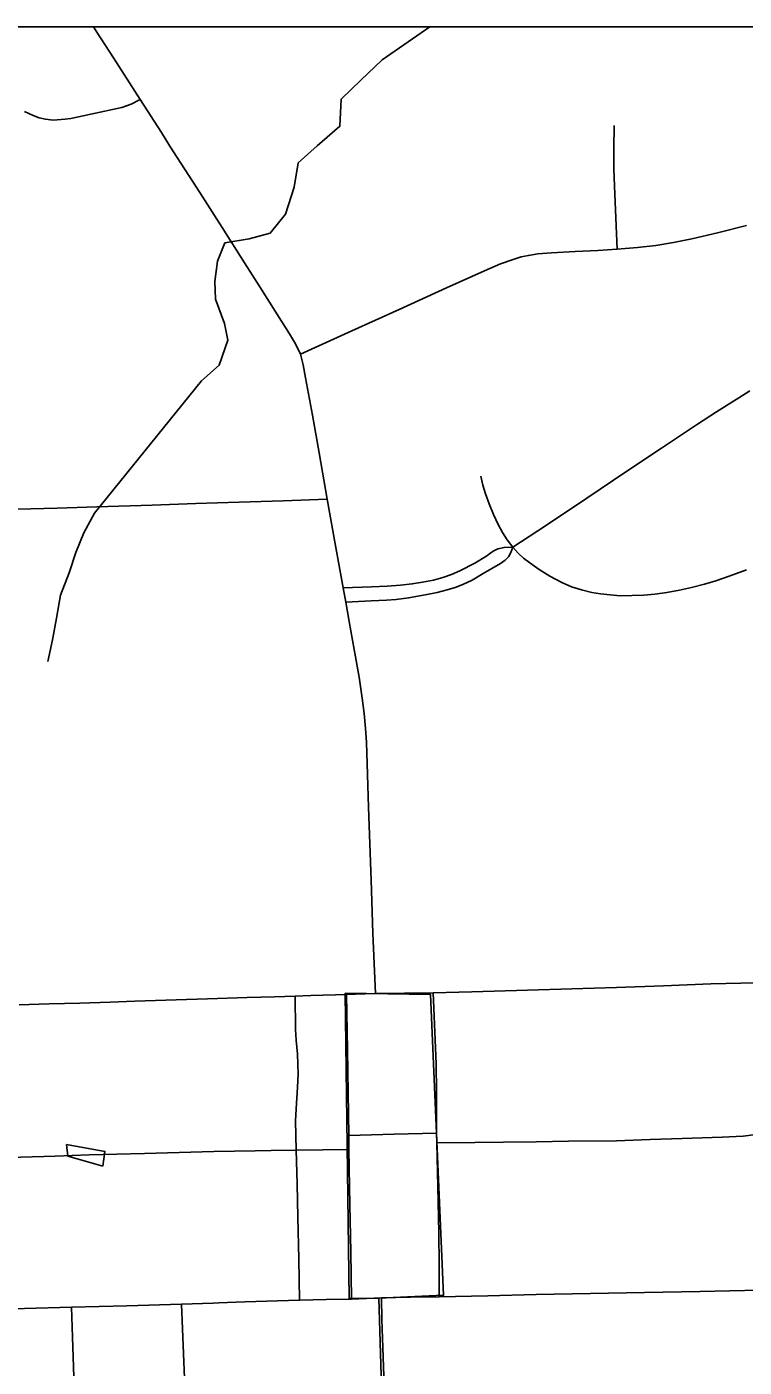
# Model space of a CAD drawing. Extents: x -6.1 to 38, y -7.7 to 22.
# Drawn here: x 6.131 to 6.533, y 20.148 to 20.9 of the extents above; entities that cross this region are included whole.
import ezdxf

# ---------------------------------------------------------------- set-up
doc = ezdxf.new("R2010")
doc.units = 0
for name, color, linetype in [('GM_X_City_Street', 7, 'Continuous'), ('GM_X_Corporation', 7, 'Continuous'), ('GM_X_County_Road', 7, 'Continuous'), ('GM_X_Minor_Lake', 7, 'Continuous'), ('GM_X_Minor_River', 7, 'Continuous'), ('GM_X_Rail_Line', 7, 'Continuous'), ('GM_X_State_Route', 7, 'Continuous'), ('GM_X_US_Route', 7, 'Continuous'), ('SH_Data', 7, 'Continuous')]:
    doc.layers.add(name, color=color, linetype=linetype)

msp = doc.modelspace()

# ---------------------------------------------------------------- linework, layer by layer
at = {"layer": 'GM_X_City_Street'}
for points in [[(6.12998, 20.85245), (6.13492, 20.85026), (6.13832, 20.84905), (6.14172, 20.84818), (6.146, 20.84774), (6.15288, 20.84813), (6.15597, 20.84855), (6.16716, 20.85092), (6.18449, 20.85476), (6.18976, 20.85662), (6.19489, 20.85916)], [(6.46207, 20.77532), (6.46088, 20.80621), (6.46035, 20.82016), (6.46024, 20.83182), (6.46045, 20.84474)], [(6.28459, 20.71644), (6.29903, 20.72299), (6.31348, 20.72953), (6.33998, 20.74155), (6.36648, 20.75356), (6.38773, 20.76324), (6.39681, 20.76708), (6.40387, 20.76959), (6.40834, 20.77095), (6.4124, 20.77181), (6.41772, 20.77272), (6.42532, 20.77334), (6.43854, 20.77407), (6.45135, 20.77459), (6.46207, 20.77532), (6.47353, 20.77626), (6.48374, 20.7774), (6.49363, 20.77896), (6.50394, 20.78105), (6.51841, 20.78448), (6.53466, 20.78855)], [(6.40375, 20.60827), (6.42259, 20.62053), (6.44511, 20.63565), (6.46762, 20.65077), (6.48706, 20.66377), (6.50651, 20.67676), (6.51781, 20.68401), (6.53023, 20.69189), (6.53638, 20.69579)], [(6.38573, 20.64799), (6.38694, 20.64301), (6.38832, 20.63815), (6.39033, 20.63251), (6.39277, 20.62653), (6.39543, 20.62089), (6.39787, 20.61635), (6.40055, 20.61228), (6.40375, 20.60827), (6.40661, 20.60487), (6.40968, 20.60204), (6.41323, 20.59936), (6.41843, 20.59573), (6.42442, 20.59203), (6.4312, 20.58832), (6.43656, 20.58604), (6.44216, 20.58422), (6.44799, 20.5828), (6.4528, 20.58201), (6.45824, 20.58146), (6.46376, 20.58099), (6.47716, 20.58131), (6.48315, 20.58186), (6.49001, 20.5828), (6.49702, 20.58407), (6.50372, 20.58564), (6.51105, 20.58753), (6.51743, 20.58935), (6.52485, 20.59193), (6.53462, 20.59557)], [(6.30852, 20.58549), (6.32439, 20.58596), (6.33325, 20.58641), (6.34078, 20.5869), (6.34733, 20.58756), (6.35306, 20.58854), (6.35929, 20.58976), (6.36436, 20.59124), (6.36935, 20.59296), (6.37398, 20.59493), (6.38245, 20.59916), (6.3886, 20.60299), (6.39273, 20.60602), (6.39525, 20.60723), (6.39875, 20.60803), (6.40375, 20.60827)], [(6.30999, 20.57732), (6.32424, 20.57814), (6.33288, 20.57847), (6.33823, 20.5789), (6.3452, 20.57978), (6.35453, 20.58141), (6.36133, 20.5828), (6.36682, 20.5842), (6.3714, 20.58567), (6.37566, 20.58723), (6.3809, 20.58976), (6.38704, 20.59337), (6.39668, 20.59903), (6.3994, 20.60094), (6.40121, 20.60276), (6.40262, 20.60518), (6.40375, 20.60827)], [(6.2842, 20.18602), (6.28371, 20.20919), (6.28322, 20.23236), (6.28272, 20.25121), (6.28222, 20.27007), (6.28188, 20.28671), (6.28239, 20.29632), (6.28301, 20.30544), (6.28336, 20.31263), (6.28309, 20.32397), (6.28226, 20.33179), (6.28191, 20.33774), (6.28176, 20.35636)], [(6.31175, 20.27836), (6.33718, 20.27908), (6.36097, 20.27959)], [(6.36108, 20.27411), (6.38234, 20.27433), (6.39851, 20.2745), (6.41672, 20.27478), (6.43494, 20.27506), (6.46176, 20.27528), (6.48065, 20.27606), (6.49855, 20.27664), (6.52103, 20.27742), (6.53271, 20.278), (6.54721, 20.27985), (6.55791, 20.28045), (6.57316, 20.281)], [(5.98451, 20.26144), (6.01314, 20.26233), (6.03037, 20.26285), (6.0476, 20.26339), (6.07228, 20.26423), (6.09695, 20.26507), (6.128, 20.26612), (6.14713, 20.26676), (6.16625, 20.2674), (6.19731, 20.26827), (6.21675, 20.26881), (6.2362, 20.26934), (6.25921, 20.2697), (6.26821, 20.26985)], [(6.26821, 20.26985), (6.28222, 20.27007), (6.29725, 20.2703), (6.31184, 20.27054)], [(6.16361, 19.95837), (6.1627, 19.98943), (6.16223, 20.00581), (6.16175, 20.02218), (6.16069, 20.05323), (6.15963, 20.08428), (6.15872, 20.11082), (6.15781, 20.13736), (6.15704, 20.15966), (6.15628, 20.18196)], [(6.22704, 19.96019), (6.22626, 19.97948), (6.22548, 19.99878), (6.22423, 20.02983), (6.22298, 20.06087), (6.22174, 20.09192), (6.22101, 20.11018), (6.22027, 20.12844), (6.21918, 20.15605), (6.21807, 20.18367)]]:
    msp.add_lwpolyline(points, dxfattribs=at)
at = {"layer": 'GM_X_Corporation'}
for points in [[(4.22089, 19.39843), (4.27649, 19.3997), (4.32704, 19.40086), (4.34441, 19.40116), (4.39909, 19.40211), (4.59553, 19.40667), (4.87412, 19.41274), (4.97606, 19.41491), (5.07728, 19.4172), (5.13005, 19.41862), (5.18283, 19.42005), (5.26822, 19.42235), (5.32463, 19.42402), (6.10501, 19.44291), (6.34755, 19.45258), (6.9731, 19.47266), (6.99327, 19.47331), (6.9774, 20.19314), (6.97663, 20.24175), (6.97563, 20.30513), (6.97445, 20.38052), (6.96628, 20.9), (2.1, 20.9)], [(8.04941, 20.9), (3.3101, 20.9)], [(7.14717, 20.9), (4.37651, 20.9)]]:
    msp.add_lwpolyline(points, dxfattribs=at)
at = {"layer": 'GM_X_County_Road'}
for points in [[(6.20671, 20.84068), (6.19489, 20.85916), (6.17986, 20.88254), (6.17058, 20.89697), (6.16863, 20.9)], [(6.32672, 20.35786), (6.32599, 20.3748), (6.32527, 20.39175), (6.3242, 20.42143), (6.32346, 20.44194), (6.32272, 20.46245), (6.32219, 20.48066), (6.32167, 20.49886), (6.32119, 20.50654), (6.32038, 20.51488), (6.31932, 20.52354), (6.31756, 20.53539), (6.31482, 20.55075), (6.31204, 20.56644), (6.30999, 20.57732), (6.30852, 20.58549), (6.30407, 20.61016), (6.29959, 20.63505), (6.29519, 20.66108), (6.29132, 20.68216), (6.28745, 20.70323), (6.28613, 20.71036), (6.28459, 20.71644), (6.28179, 20.72225), (6.27856, 20.72779), (6.27049, 20.74051), (6.26188, 20.75411), (6.25326, 20.7677), (6.24073, 20.78739), (6.2282, 20.80707), (6.21155, 20.83312), (6.20671, 20.84068)], [(6.12603, 20.62948), (6.14828, 20.63014), (6.17054, 20.6308), (6.20159, 20.63184), (6.22594, 20.63265), (6.25029, 20.63346), (6.27494, 20.63426), (6.29959, 20.63505)], [(6.36246, 20.18786), (6.38965, 20.18848), (6.41683, 20.18909), (6.44716, 20.18967), (6.4775, 20.19025), (6.50856, 20.19085), (6.52522, 20.19117), (6.54189, 20.19149), (6.56962, 20.19187), (6.5757, 20.192)]]:
    msp.add_lwpolyline(points, dxfattribs=at)
at = {"layer": 'GM_X_Minor_Lake'}
for points in [[(6.15347, 20.27316), (6.15426, 20.26671), (6.17396, 20.26106)], [(6.17396, 20.26106), (6.17506, 20.26941), (6.15347, 20.27316)]]:
    msp.add_lwpolyline(points, dxfattribs=at)
at = {"layer": 'GM_X_Minor_River'}
for points in [[(6.35707, 20.9), (6.3305, 20.88147), (6.31843, 20.87006), (6.30749, 20.85941), (6.30677, 20.84424), (6.29394, 20.8332), (6.28338, 20.82369), (6.28115, 20.81003), (6.27628, 20.79485), (6.26761, 20.78421), (6.25589, 20.78114), (6.24228, 20.77882), (6.23815, 20.76857), (6.23667, 20.75719), (6.23707, 20.74734), (6.24203, 20.7337), (6.24394, 20.72422), (6.23907, 20.71018), (6.22926, 20.70143), (6.16933, 20.6273), (6.16331, 20.61629), (6.1588, 20.60528), (6.15505, 20.59389)], [(6.15505, 20.59389), (6.15017, 20.58136), (6.14793, 20.56846), (6.1457, 20.55632), (6.14308, 20.54418)]]:
    msp.add_lwpolyline(points, dxfattribs=at)
at = {"layer": 'GM_X_Rail_Line'}
for points in [[(6.3285, 20.18713), (6.312, 20.1869), (6.3097, 20.35816)], [(6.3097, 20.35816), (6.35756, 20.35736), (6.36487, 20.18869), (6.3285, 20.18713)], [(6.3285, 20.18713), (6.34181, 19.74734), (6.32368, 19.73124), (6.28711, 19.72545), (6.23311, 19.71713), (6.19287, 19.69813)]]:
    msp.add_lwpolyline(points, dxfattribs=at)
at = {"layer": 'GM_X_State_Route'}
msp.add_line((6.36108, 20.27411), (6.36097, 20.27959), dxfattribs=at)
for points in [[(6.31042, 20.35735), (6.30432, 20.35716), (6.2972, 20.35694), (6.2904, 20.35673), (6.28176, 20.35636), (6.27019, 20.3561), (6.25479, 20.3556), (6.23261, 20.35489), (6.21506, 20.35433), (6.19187, 20.35357), (6.17796, 20.35308), (6.16107, 20.35258), (6.14385, 20.35208), (6.12712, 20.35159)], [(6.32672, 20.35786), (6.32087, 20.35768), (6.31541, 20.3575), (6.31042, 20.35735)], [(6.35907, 20.35834), (6.34289, 20.3581), (6.32672, 20.35786)], [(6.36097, 20.27959), (6.36085, 20.30281), (6.36078, 20.31844), (6.35997, 20.33624), (6.35916, 20.35403), (6.35907, 20.35834)], [(6.36246, 20.18786), (6.36234, 20.20578), (6.36223, 20.22371), (6.36156, 20.24964), (6.36108, 20.27411)], [(6.33003, 20.18725), (6.34625, 20.18756), (6.36246, 20.18786)], [(6.33456, 20.04337), (6.33447, 20.04621), (6.33407, 20.05878), (6.33359, 20.07336), (6.33336, 20.08032), (6.33287, 20.08927), (6.33261, 20.10367), (6.3322, 20.1166), (6.33179, 20.12918), (6.33152, 20.13746), (6.33133, 20.14341), (6.33082, 20.15948), (6.33031, 20.17521), (6.33003, 20.18725)]]:
    msp.add_lwpolyline(points, dxfattribs=at)
at = {"layer": 'GM_X_US_Route'}
for p, q in [((6.36108, 20.27411), (6.36097, 20.27959)), ((6.31328, 20.1866), (6.33003, 20.18725))]:
    msp.add_line(p, q, dxfattribs=at)
for points in [[(6.35907, 20.35834), (6.38076, 20.35889), (6.41182, 20.35982), (6.43674, 20.36056), (6.46166, 20.3613), (6.48812, 20.36228), (6.51458, 20.36326), (6.53974, 20.36391), (6.56491, 20.36455), (6.57025, 20.36466), (6.58645, 20.36526), (6.60265, 20.36586), (6.60744, 20.36596)], [(6.32672, 20.35786), (6.32087, 20.35768), (6.31541, 20.3575), (6.31042, 20.35735)], [(6.31042, 20.35735), (6.31094, 20.32628), (6.31134, 20.30232), (6.31175, 20.27836), (6.31184, 20.27054), (6.31237, 20.23948), (6.31282, 20.21304), (6.31328, 20.1866)], [(6.35907, 20.35834), (6.34289, 20.3581), (6.32672, 20.35786)], [(6.36097, 20.27959), (6.36085, 20.30281), (6.36078, 20.31844), (6.35997, 20.33624), (6.35916, 20.35403), (6.35907, 20.35834)], [(6.36246, 20.18786), (6.36234, 20.20578), (6.36223, 20.22371), (6.36156, 20.24964), (6.36108, 20.27411)], [(5.8536, 20.1738), (5.8711, 20.17444), (5.88861, 20.17508), (5.90482, 20.17568), (5.92103, 20.17627), (5.94304, 20.17695), (5.96505, 20.17763), (5.9961, 20.17845), (6.02256, 20.17914), (6.04902, 20.17985), (6.07633, 20.18027), (6.10364, 20.18071), (6.12996, 20.18134), (6.15628, 20.18196), (6.17182, 20.18239), (6.18737, 20.1828), (6.21807, 20.18367), (6.23583, 20.18431), (6.23896, 20.18442)], [(6.23896, 20.18442), (6.25358, 20.18495), (6.2842, 20.18602), (6.29908, 20.18633), (6.31328, 20.1866)], [(6.33003, 20.18725), (6.34625, 20.18756), (6.36246, 20.18786)]]:
    msp.add_lwpolyline(points, dxfattribs=at)
at = {"layer": 'SH_Data'}
msp.add_line((2.1, 20.9), (8.9, 20.9), dxfattribs=at)

doc.saveas('drawing.dxf')
